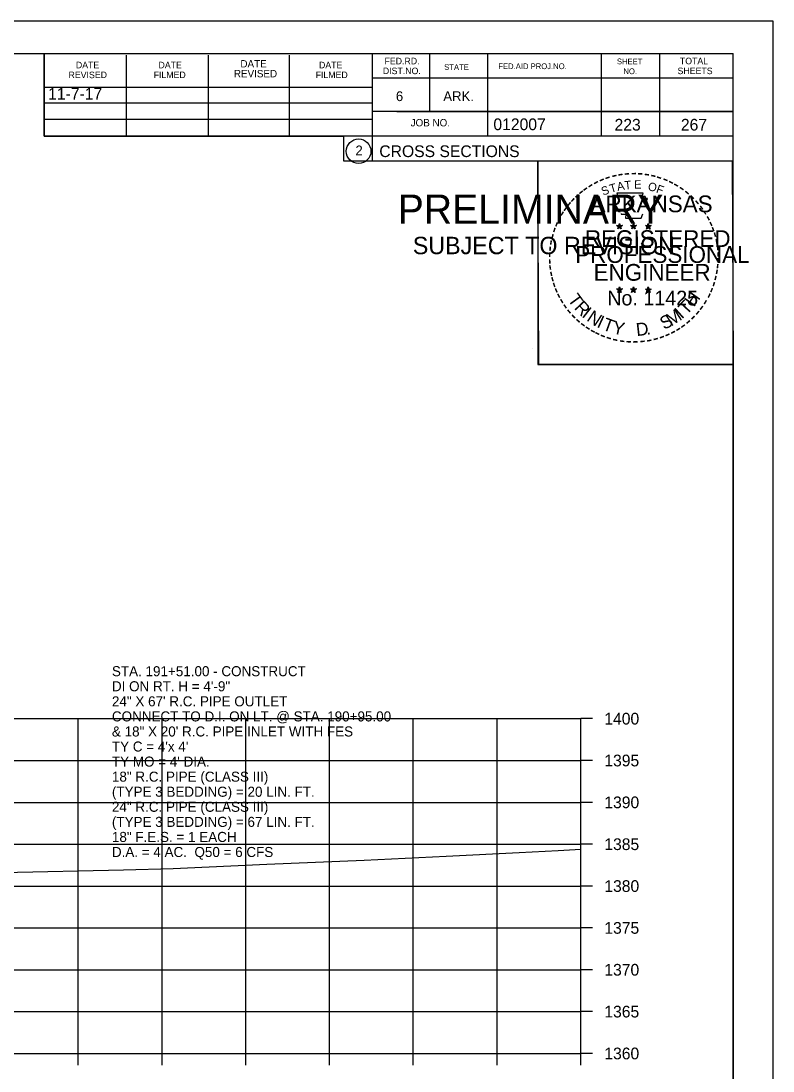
# Model space of a CAD drawing. Extents: x 1374311 to 1383814, y 384102 to 406278.
# Drawn here: x 1382713.2 to 1382803, y 400179.5 to 400305 of the extents above; entities that cross this region are included whole.
import ezdxf

# ---------------------------------------------------------------- set-up
doc = ezdxf.new("R2010")
doc.units = 0
for name, color, linetype in [('R_Axis', 7, 'Continuous'), ('R_Axis Annot', 7, 'Continuous'), ('R_Border', 7, 'Continuous'), ('R_Border PE', 7, 'Continuous'), ('R_Border Prem', 7, 'Continuous'), ('R_Exist Surface', 7, 'Continuous'), ('R_Fin Surface', 7, 'Continuous'), ('R_Grid', 7, 'Continuous'), ('R_No Plot', 7, 'Continuous'), ('R_Water', 7, 'Continuous'), ('R_Water Annot', 7, 'Continuous')]:
    doc.layers.add(name, color=color, linetype=linetype)

msp = doc.modelspace()

# ---------------------------------------------------------------- linework, layer by layer
at = {"layer": 'R_Axis'}
for p, q in [((1382780.07, 400181.62), (1382780.07, 400221.62)), ((1382781.47, 400221.62), (1382780.07, 400221.62)), ((1382781.47, 400216.62), (1382780.07, 400216.62)), ((1382781.47, 400211.62), (1382780.07, 400211.62)), ((1382781.47, 400206.62), (1382780.07, 400206.62)), ((1382781.47, 400201.62), (1382780.07, 400201.62)), ((1382781.47, 400196.62), (1382780.07, 400196.62)), ((1382781.47, 400191.62), (1382780.07, 400191.62)), ((1382781.47, 400186.62), (1382780.07, 400186.62)), ((1382500.07, 400181.62), (1382780.07, 400181.62)), ((1382720.07, 400180.22), (1382720.07, 400181.62)), ((1382730.07, 400180.22), (1382730.07, 400181.62)), ((1382740.07, 400180.22), (1382740.07, 400181.62)), ((1382750.07, 400180.22), (1382750.07, 400181.62)), ((1382760.07, 400180.22), (1382760.07, 400181.62)), ((1382770.07, 400180.22), (1382770.07, 400181.62)), ((1382780.07, 400180.22), (1382780.07, 400181.62)), ((1382781.47, 400181.62), (1382780.07, 400181.62))]:
    msp.add_line(p, q, dxfattribs=at)
at = {"layer": 'R_Border'}
for p, q in [((1382482.07, 400301.08), (1382798.25, 400301.08)), ((1382715.99, 400291.2), (1382715.99, 400301.08)), ((1382725.85, 400291.2), (1382725.85, 400300.88)), ((1382735.61, 400291.2), (1382735.61, 400300.88)), ((1382745.29, 400291.2), (1382745.29, 400300.88)), ((1382755.15, 400301.08), (1382755.15, 400288.28)), ((1382761.99, 400301.08), (1382761.99, 400294.14)), ((1382768.93, 400301.08), (1382768.93, 400291.2)), ((1382782.51, 400301.08), (1382782.51, 400291.2)), ((1382789.45, 400301.08), (1382789.45, 400291.2)), ((1382798.25, 400095.62), (1382798.25, 400301.08)), ((1382798.25, 400298.14), (1382755.15, 400298.14)), ((1382798.25, 400298.16), (1382798.25, 400298.16)), ((1382715.99, 400297.06), (1382755.15, 400297.06)), ((1382715.99, 400295.2), (1382755.15, 400295.2)), ((1382798.25, 400294.14), (1382755.15, 400294.14)), ((1382758.11, 400294.14), (1382798.25, 400294.14)), ((1382715.99, 400291.2), (1382715.99, 400293.26)), ((1382715.99, 400293.26), (1382755.15, 400293.26)), ((1382798.25, 400291.2), (1382715.99, 400291.2)), ((1382755.15, 400288.28), (1382798.25, 400288.28))]:
    msp.add_line(p, q, dxfattribs=at)
msp.add_circle((1382753.54, 400289.41), 1.47, dxfattribs=at)
at = {"layer": 'R_Border PE'}
for p, q in [((1382784.34, 400280.53), (1382784.69, 400280.42)), ((1382784.34, 400280.53), (1382784.59, 400280.49)), ((1382784.34, 400280.53), (1382784.57, 400280.41)), ((1382784.47, 400280.12), (1382784.69, 400280.42)), ((1382784.47, 400280.12), (1382784.6, 400280.37)), ((1382784.47, 400280.12), (1382784.68, 400280.34)), ((1382784.69, 400280.78), (1382784.64, 400280.53)), ((1382784.9, 400280.12), (1382784.68, 400280.34)), ((1382784.69, 400280.42), (1382784.69, 400280.78)), ((1382784.69, 400280.78), (1382784.73, 400280.53)), ((1382785.03, 400280.53), (1382784.69, 400280.42)), ((1382784.9, 400280.12), (1382784.69, 400280.42)), ((1382785.03, 400280.53), (1382784.75, 400280.48)), ((1382784.9, 400280.12), (1382784.76, 400280.41)), ((1382785.03, 400280.53), (1382784.83, 400280.43)), ((1382786.01, 400280.53), (1382786.36, 400280.42)), ((1382786.01, 400280.53), (1382786.26, 400280.49)), ((1382786.01, 400280.53), (1382786.24, 400280.41)), ((1382786.14, 400280.12), (1382786.36, 400280.42)), ((1382786.14, 400280.12), (1382786.27, 400280.37)), ((1382786.14, 400280.12), (1382786.35, 400280.34)), ((1382786.36, 400280.78), (1382786.31, 400280.53)), ((1382786.57, 400280.12), (1382786.35, 400280.34)), ((1382786.36, 400280.42), (1382786.36, 400280.78)), ((1382786.36, 400280.78), (1382786.4, 400280.53)), ((1382786.7, 400280.53), (1382786.36, 400280.42)), ((1382786.57, 400280.12), (1382786.36, 400280.42)), ((1382786.7, 400280.53), (1382786.42, 400280.48)), ((1382786.57, 400280.12), (1382786.43, 400280.41)), ((1382786.7, 400280.53), (1382786.5, 400280.43)), ((1382787.77, 400280.52), (1382788.12, 400280.41)), ((1382787.77, 400280.52), (1382788.02, 400280.47)), ((1382787.77, 400280.52), (1382788.01, 400280.4)), ((1382787.9, 400280.11), (1382788.12, 400280.41)), ((1382787.9, 400280.11), (1382788.03, 400280.35)), ((1382787.9, 400280.11), (1382788.12, 400280.33)), ((1382788.12, 400280.77), (1382788.08, 400280.52)), ((1382788.12, 400280.41), (1382788.12, 400280.77)), ((1382788.12, 400280.77), (1382788.17, 400280.52)), ((1382788.47, 400280.52), (1382788.12, 400280.41)), ((1382788.33, 400280.11), (1382788.12, 400280.41)), ((1382788.33, 400280.11), (1382788.12, 400280.32)), ((1382788.47, 400280.52), (1382788.18, 400280.47)), ((1382788.33, 400280.11), (1382788.2, 400280.4)), ((1382788.47, 400280.52), (1382788.26, 400280.42)), ((1382784.33, 400272.96), (1382784.68, 400272.85)), ((1382784.33, 400272.96), (1382784.59, 400272.91)), ((1382784.33, 400272.96), (1382784.57, 400272.84)), ((1382784.47, 400272.55), (1382784.68, 400272.85)), ((1382784.47, 400272.55), (1382784.59, 400272.79)), ((1382784.47, 400272.55), (1382784.68, 400272.77)), ((1382784.68, 400273.21), (1382784.64, 400272.96)), ((1382784.68, 400272.85), (1382784.68, 400273.21)), ((1382784.68, 400273.21), (1382784.73, 400272.96)), ((1382785.03, 400272.96), (1382784.68, 400272.85)), ((1382784.89, 400272.55), (1382784.68, 400272.85)), ((1382784.89, 400272.55), (1382784.68, 400272.76)), ((1382785.03, 400272.96), (1382784.74, 400272.91)), ((1382784.89, 400272.55), (1382784.76, 400272.84)), ((1382785.03, 400272.96), (1382784.82, 400272.86)), ((1382786, 400272.96), (1382786.35, 400272.85)), ((1382786, 400272.96), (1382786.25, 400272.91)), ((1382786, 400272.96), (1382786.24, 400272.84)), ((1382786.13, 400272.55), (1382786.35, 400272.85)), ((1382786.13, 400272.55), (1382786.26, 400272.79)), ((1382786.13, 400272.55), (1382786.35, 400272.77)), ((1382786.35, 400273.21), (1382786.31, 400272.96)), ((1382786.35, 400272.85), (1382786.35, 400273.21)), ((1382786.35, 400273.21), (1382786.4, 400272.96)), ((1382786.7, 400272.96), (1382786.35, 400272.85)), ((1382786.56, 400272.55), (1382786.35, 400272.85)), ((1382786.56, 400272.55), (1382786.35, 400272.76)), ((1382786.7, 400272.96), (1382786.41, 400272.91)), ((1382786.56, 400272.55), (1382786.43, 400272.84)), ((1382786.7, 400272.96), (1382786.49, 400272.86)), ((1382787.77, 400272.95), (1382788.12, 400272.84)), ((1382787.77, 400272.95), (1382788.02, 400272.9)), ((1382787.77, 400272.95), (1382788.01, 400272.83)), ((1382787.9, 400272.54), (1382788.12, 400272.84)), ((1382787.9, 400272.54), (1382788.03, 400272.78)), ((1382787.9, 400272.54), (1382788.12, 400272.76)), ((1382788.12, 400273.2), (1382788.08, 400272.95)), ((1382788.12, 400272.84), (1382788.12, 400273.2)), ((1382788.12, 400273.2), (1382788.17, 400272.95)), ((1382788.46, 400272.95), (1382788.12, 400272.84)), ((1382788.33, 400272.54), (1382788.12, 400272.84)), ((1382788.33, 400272.54), (1382788.12, 400272.75)), ((1382788.46, 400272.95), (1382788.18, 400272.9)), ((1382788.33, 400272.54), (1382788.19, 400272.83)), ((1382788.46, 400272.95), (1382788.26, 400272.85))]:
    msp.add_line(p, q, dxfattribs=at)
for points in [[(1382784.38, 400284.41), (1382784.65, 400283.58)], [(1382787.89, 400283.49), (1382788.03, 400283.77), (1382787.35, 400283.75), (1382787.49, 400284.41), (1382784.38, 400284.41)], [(1382784.87, 400281.99), (1382784.87, 400281.9), (1382785.43, 400281.88), (1382785.38, 400281.41), (1382787.25, 400281.41), (1382787.45, 400281.94)], [(1382784.69, 400280.78), (1382784.9, 400280.12), (1382784.34, 400280.53), (1382785.03, 400280.53), (1382784.47, 400280.12), (1382784.69, 400280.78)], [(1382786.36, 400280.78), (1382786.57, 400280.12), (1382786.01, 400280.53), (1382786.7, 400280.53), (1382786.14, 400280.12), (1382786.36, 400280.78)], [(1382788.12, 400280.77), (1382788.33, 400280.11), (1382787.77, 400280.52), (1382788.47, 400280.52), (1382787.9, 400280.11), (1382788.12, 400280.77)], [(1382784.68, 400273.21), (1382784.89, 400272.55), (1382784.33, 400272.96), (1382785.03, 400272.96), (1382784.47, 400272.55), (1382784.68, 400273.21)], [(1382786.35, 400273.21), (1382786.56, 400272.55), (1382786, 400272.96), (1382786.7, 400272.96), (1382786.13, 400272.55), (1382786.35, 400273.21)], [(1382788.12, 400273.2), (1382788.33, 400272.54), (1382787.77, 400272.95), (1382788.46, 400272.95), (1382787.9, 400272.54), (1382788.12, 400273.2)]]:
    msp.add_lwpolyline(points, dxfattribs=at)
for centre, radius in [((1382784.68, 400280.42), 0.172), ((1382784.68, 400280.42), 0.145), ((1382784.68, 400280.42), 0.116), ((1382784.68, 400280.42), 0.0991), ((1382784.68, 400280.42), 0.0747), ((1382784.68, 400280.42), 0.0495), ((1382784.68, 400280.42), 0.0296), ((1382786.35, 400280.42), 0.172), ((1382786.35, 400280.42), 0.145), ((1382786.35, 400280.42), 0.116), ((1382786.35, 400280.42), 0.0991), ((1382786.35, 400280.42), 0.0747), ((1382786.35, 400280.42), 0.0495), ((1382786.35, 400280.42), 0.0296), ((1382788.12, 400280.41), 0.172), ((1382788.12, 400280.41), 0.145), ((1382788.12, 400280.41), 0.116), ((1382788.12, 400280.41), 0.0991), ((1382788.12, 400280.41), 0.0747), ((1382788.12, 400280.41), 0.0495), ((1382788.12, 400280.41), 0.0296), ((1382784.68, 400272.85), 0.172), ((1382784.68, 400272.85), 0.145), ((1382784.68, 400272.85), 0.116), ((1382784.68, 400272.85), 0.0991), ((1382784.68, 400272.85), 0.0747), ((1382784.68, 400272.85), 0.0495), ((1382784.68, 400272.85), 0.0296), ((1382786.35, 400272.85), 0.172), ((1382786.35, 400272.85), 0.145), ((1382786.35, 400272.85), 0.116), ((1382786.35, 400272.85), 0.0991), ((1382786.35, 400272.85), 0.0747), ((1382786.35, 400272.85), 0.0495), ((1382786.35, 400272.85), 0.0296), ((1382788.12, 400272.84), 0.172), ((1382788.12, 400272.84), 0.145), ((1382788.12, 400272.84), 0.116), ((1382788.12, 400272.84), 0.0991), ((1382788.12, 400272.84), 0.0747), ((1382788.12, 400272.84), 0.0495), ((1382788.12, 400272.84), 0.0296)]:
    msp.add_circle(centre, radius, dxfattribs=at)
at = {"layer": 'R_Exist Surface'}
msp.add_lwpolyline([(1382711.03, 400203.26), (1382725.49, 400203.54), (1382731.39, 400203.72), (1382742.57, 400204.22), (1382754.22, 400204.73), (1382764, 400205.18), (1382772.7, 400205.64), (1382777.38, 400205.88), (1382780.07, 400206.02)], dxfattribs=at)
at = {"layer": 'R_Grid'}
for p, q in [((1382500.07, 400221.62), (1382780.07, 400221.62)), ((1382720.07, 400181.62), (1382720.07, 400221.62)), ((1382730.07, 400181.62), (1382730.07, 400221.62)), ((1382740.07, 400181.62), (1382740.07, 400221.62)), ((1382750.07, 400181.62), (1382750.07, 400221.62)), ((1382760.07, 400181.62), (1382760.07, 400221.62)), ((1382770.07, 400181.62), (1382770.07, 400221.62)), ((1382780.07, 400181.62), (1382780.07, 400221.62)), ((1382500.07, 400216.62), (1382780.07, 400216.62)), ((1382500.07, 400211.62), (1382780.07, 400211.62)), ((1382500.07, 400206.62), (1382780.07, 400206.62)), ((1382500.07, 400201.62), (1382780.07, 400201.62)), ((1382500.07, 400196.62), (1382780.07, 400196.62)), ((1382500.07, 400191.62), (1382780.07, 400191.62)), ((1382500.07, 400186.62), (1382780.07, 400186.62)), ((1382500.07, 400181.62), (1382780.07, 400181.62))]:
    msp.add_line(p, q, dxfattribs=at)
at = {"layer": 'R_No Plot'}
for p, q in [((1382469.67, 400304.97), (1382803, 400304.97)), ((1382774.29, 400265.82), (1382774.29, 400265.82))]:
    msp.add_line(p, q, dxfattribs=at)
for points in [[(1382469.66, 400304.97), (1382803, 400304.97), (1382803, 400091.63), (1382469.66, 400091.63)], [(1382715.99, 400301.08), (1382715.99, 400291.2), (1382751.72, 400291.2), (1382751.72, 400288.28), (1382774.92, 400288.28), (1382774.92, 400263.94), (1382798.25, 400263.94), (1382798.25, 400095.62), (1382482.07, 400095.62), (1382482.07, 400301.08)], [(1382774.92, 400288.28), (1382798.13, 400288.28), (1382798.25, 400263.94), (1382775.04, 400263.94)]]:
    msp.add_lwpolyline(points, close=True, dxfattribs=at)

# ---------------------------------------------------------------- texts
at = {"layer": 'R_Axis Annot'}
for s, p in [('1400', (1382782.87, 400220.92)), ('1395', (1382782.87, 400215.92)), ('1390', (1382782.87, 400210.92)), ('1385', (1382782.87, 400205.92)), ('1380', (1382782.87, 400200.92)), ('1375', (1382782.87, 400195.92)), ('1370', (1382782.87, 400190.92)), ('1365', (1382782.87, 400185.92)), ('1360', (1382782.87, 400180.92))]:
    msp.add_text(s, height=1.4, dxfattribs=at).set_placement(p)
at = {"layer": 'R_Border'}
for s, height, p in [('DATE', 0.782, (1382719.79, 400299.32)), ('DATE', 0.782, (1382729.65, 400299.32)), ('DATE', 0.879, (1382739.43, 400299.42)), ('DATE', 0.782, (1382748.81, 400299.32)), ('FED.RD.', 0.782, (1382756.63, 400299.8)), ('SHEET', 0.684, (1382784.37, 400299.8)), ('TOTAL', 0.782, (1382791.89, 400299.8)), ('REVISED', 0.782, (1382718.91, 400298.14)), ('FILMED', 0.782, (1382729.07, 400298.14)), ('REVISED', 0.879, (1382738.65, 400298.24)), ('FILMED', 0.782, (1382748.41, 400298.14)), ('DIST.NO.', 0.782, (1382756.43, 400298.62)), ('STATE', 0.684, (1382763.75, 400299.12)), ('FED.AID PROJ.NO.', 0.684, (1382770.21, 400299.22)), ('NO.', 0.684, (1382785.15, 400298.62)), ('SHEETS', 0.782, (1382791.61, 400298.62)), ('6', 1.17, (1382757.99, 400295.4)), ('ARK.', 1.172, (1382763.65, 400295.4)), ('JOB NO.', 0.879, (1382759.75, 400292.38)), ('012007', 1.4, (1382769.63, 400291.93)), ('2', 1.17, (1382753.16, 400288.92)), ('CROSS SECTIONS', 1.4, (1382756.01, 400288.71))]:
    msp.add_text(s, height=height, rotation=360, dxfattribs=at).set_placement(p)
at = {"layer": 'R_Border PE'}
for s, height, rotation, p in [('-', 1.6, 19.1761, (1382783.12, 400285.54)), ('-', 1.6, 13.6301, (1382783.87, 400285.78)), ('-', 1.6, 10.2193, (1382784.55, 400285.94)), ('-', 1.6, 5.8968, (1382785.28, 400286.05)), ('-', 1.6, 0.1862, (1382786.05, 400286.12)), ('-', 1.6, 357.743, (1382786.78, 400286.11)), ('-', 1.6, 352.1617, (1382787.52, 400286.05)), ('-', 1.6, 347.2049, (1382788.24, 400285.94)), ('-', 1.6, 342.3362, (1382788.87, 400285.78)), ('-', 1.6, 36.2317, (1382780.68, 400284.18)), ('-', 1.6, 34.0636, (1382781.26, 400284.58)), ('-', 1.6, 28.7918, (1382781.86, 400284.95)), ('-', 1.6, 24.3072, (1382782.49, 400285.27)), ('S', 1, 21.594, (1382782.73, 400284.09)), ('T', 1, 16.4036, (1382783.65, 400284.42)), ('A', 1, 11.2132, (1382784.47, 400284.67)), ('T', 1, 6.0228, (1382785.32, 400284.83)), ('E', 1, 0.8323, (1382786.43, 400284.94)), ('O', 1, 350.4515, (1382788.03, 400284.73)), ('F', 1, 340.0707, (1382788.98, 400284.51)), ('-', 1.6, 337.8551, (1382789.61, 400285.56)), ('-', 1.6, 334.1211, (1382790.24, 400285.29)), ('-', 1.6, 329.6409, (1382790.82, 400285.01)), ('-', 1.6, 325.8627, (1382791.46, 400284.64)), ('-', 1.6, 48.423, (1382779.33, 400282.91)), ('-', 1.6, 42.9622, (1382779.77, 400283.39)), ('-', 1.6, 38.9507, (1382780.21, 400283.81)), ('ARKANSAS', 2, 360, (1382781.23, 400282.12)), ('-', 1.6, 320.5297, (1382792.07, 400284.22)), ('-', 1.6, 315.5786, (1382792.67, 400283.73)), ('-', 1.6, 54.2325, (1382778.51, 400281.86)), ('-', 1.6, 50.6142, (1382778.92, 400282.43)), ('-', 1.6, 309.8797, (1382793.24, 400283.18)), ('-', 1.6, 306.6522, (1382793.77, 400282.58)), ('-', 1.6, 62.8713, (1382777.87, 400280.72)), ('-', 1.6, 58.0706, (1382778.18, 400281.33)), ('-', 1.4, 303.6753, (1382794.25, 400282.01)), ('-', 1.6, 299.6684, (1382794.57, 400281.4)), ('-', 1.6, 72.3945, (1382777.39, 400279.48)), ('-', 1.6, 67.7743, (1382777.61, 400280.11)), ('REGISTERED', 2, 360, (1382780.55, 400277.97)), ('DWB', 0.01, 360, (1382784.67, 400280.41)), ('DWB', 0.01, 360, (1382786.34, 400280.41)), ('DWB', 0.01, 360, (1382788.11, 400280.4)), ('-', 1.6, 294.6628, (1382794.89, 400280.79)), ('-', 1.6, 290.5728, (1382795.15, 400280.21)), ('-', 1.6, 81.2013, (1382777.06, 400278.05)), ('-', 1.6, 75.461, (1382777.2, 400278.76)), ('-', 1.6, 285.1233, (1382795.39, 400279.63)), ('-', 1.6, 280.5493, (1382795.59, 400278.89)), ('-', 1.6, 85.1863, (1382776.99, 400277.36)), ('PROFESSIONAL', 2, 360, (1382779.4, 400276.07)), ('-', 1.6, 276.5962, (1382795.75, 400278.12)), ('-', 1.6, 94.1959, (1382777, 400275.93)), ('-', 1.6, 89.0622, (1382776.96, 400276.66)), ('-', 1.6, 274.3301, (1382795.81, 400277.4)), ('-', 1.6, 269.9407, (1382795.84, 400276.77)), ('-', 1.6, 98.9479, (1382777.07, 400275.27)), ('-', 1.6, 101.7149, (1382777.21, 400274.53)), ('ENGINEER', 2, 360, (1382781.59, 400273.94)), ('-', 1.6, 260.9953, (1382795.75, 400275.45)), ('-', 1.6, 263.5172, (1382795.82, 400276.1)), ('-', 1.6, 105.4578, (1382777.37, 400273.94)), ('-', 1.6, 109.0874, (1382777.58, 400273.31)), ('-', 1.6, 252.8681, (1382795.46, 400274.05)), ('-', 1.6, 255.7626, (1382795.64, 400274.77)), ('-', 1.6, 114.0643, (1382777.84, 400272.71)), ('T', 1.54, 306.0406, (1382778.44, 400271.68)), ('No. 11425', 1.757, 360, (1382783.22, 400270.99)), ('DWB', 0.01, 360, (1382784.67, 400272.84)), ('DWB', 0.01, 360, (1382786.34, 400272.84)), ('DWB', 0.01, 360, (1382788.1, 400272.83)), ('H', 1.54, 54.6088, (1382793.56, 400270.72)), ('-', 1.6, 247.8887, (1382795.24, 400273.38)), ('-', 1.6, 115.7289, (1382778.14, 400272.09)), ('-', 1.6, 120.4471, (1382778.5, 400271.51)), ('R', 1.54, 314.005, (1382779.2, 400270.64)), ('T', 1.54, 46.6444, (1382792.67, 400269.78)), ('-', 1.6, 239.0712, (1382794.58, 400272)), ('-', 1.6, 244.6197, (1382794.98, 400272.75)), ('-', 1.6, 125.8934, (1382778.9, 400270.95)), ('-', 1.6, 130.7181, (1382779.36, 400270.39)), ('I', 1.54, 321.9694, (1382780.1, 400269.7)), ('N', 1.54, 326.5002, (1382780.67, 400269.23)), ('M', 1.54, 32.6563, (1382790.83, 400268.45)), ('I', 1.54, 42.1136, (1382792.11, 400269.3)), ('-', 1.6, 231.2538, (1382793.75, 400270.78)), ('-', 1.6, 233.8452, (1382794.18, 400271.35)), ('-', 1.6, 134.2238, (1382779.88, 400269.85)), ('-', 1.6, 138.9338, (1382780.41, 400269.38)), ('-', 1.6, 144.6463, (1382780.96, 400268.98)), ('I', 1.54, 335.3603, (1382781.88, 400268.45)), ('T', 1.54, 339.8912, (1382782.54, 400268.12)), ('Y', 1.54, 347.8556, (1382783.76, 400267.67)), ('D', 1.54, 6.3969, (1382786.74, 400267.32)), ('S', 1.54, 26.9312, (1382789.99, 400268.05)), ('-', 1.6, 215.7363, (1382792.2, 400269.23)), ('-', 1.6, 221.0851, (1382792.75, 400269.71)), ('-', 1.6, 225.7653, (1382793.27, 400270.22)), ('-', 1.6, 148.0898, (1382781.52, 400268.61)), ('-', 1.6, 151.5704, (1382782.1, 400268.28)), ('-', 1.6, 154.6002, (1382782.62, 400268.04)), ('-', 1.6, 158.5612, (1382783.25, 400267.78)), ('.', 1.54, 13.7642, (1382787.93, 400267.44)), ('-', 1.6, 204.2516, (1382790.48, 400268.18)), ('-', 1.6, 207.3568, (1382791.11, 400268.5)), ('-', 1.6, 212.2491, (1382791.67, 400268.85)), ('-', 1.6, 162.7983, (1382783.93, 400267.57)), ('-', 1.6, 167.5555, (1382784.65, 400267.4)), ('-', 1.6, 173.1155, (1382785.42, 400267.29)), ('-', 1.6, 176.5183, (1382786.17, 400267.24)), ('-', 1.6, 181.5918, (1382786.91, 400267.26)), ('-', 1.6, 185.8167, (1382787.72, 400267.34)), ('-', 1.6, 191.2858, (1382788.46, 400267.47)), ('-', 1.6, 195.4743, (1382789.19, 400267.67)), ('-', 1.6, 200.7184, (1382789.86, 400267.91))]:
    msp.add_text(s, height=height, rotation=rotation, dxfattribs=at).set_placement(p)
at = {"layer": 'R_Border Prem'}
for s, height, p in [('PRELIMINARY', 3.5, (1382758.2, 400280.74)), ('DWB', 0.01, (1382758.95, 400282.59)), ('SUBJECT TO REVISION', 2.0751, (1382760.01, 400277.11))]:
    msp.add_text(s, height=height, rotation=360, dxfattribs=at).set_placement(p)
at = {"layer": 'R_Fin Surface'}
msp.add_text('11-7-17', height=1.4, dxfattribs=at).set_placement((1382716.48, 400295.58))
at = {"layer": 'R_Water'}
for s, p in [('223', (1382784.09, 400291.88)), ('267', (1382792.01, 400291.88))]:
    msp.add_text(s, height=1.4, rotation=360, dxfattribs=at).set_placement(p)
at = {"layer": 'R_Water Annot'}
for s, p in [('STA. 191+51.00 - CONSTRUCT', (1382724.09, 400226.69)), ('DI ON RT. H = 4\'-9"', (1382724.09, 400224.89)), ('24" X 67\' R.C. PIPE OUTLET', (1382724.09, 400223.09)), ('CONNECT TO D.I. ON LT. @ STA. 190+95.00', (1382724.09, 400221.29)), ('& 18" X 20\' R.C. PIPE INLET WITH FES', (1382724.09, 400219.49)), ("TY C = 4'x 4'", (1382724.09, 400217.69)), ("TY MO = 4' DIA.", (1382724.09, 400215.89)), ('18" R.C. PIPE (CLASS III)', (1382724.09, 400214.09)), ('(TYPE 3 BEDDING) = 20 LIN. FT.', (1382724.09, 400212.29)), ('24" R.C. PIPE (CLASS III)', (1382724.09, 400210.49)), ('(TYPE 3 BEDDING) = 67 LIN. FT.', (1382724.09, 400208.69)), ('18" F.E.S. = 1 EACH', (1382724.09, 400206.89)), ('D.A. = 4 AC.  Q50 = 6 CFS', (1382724.09, 400205.09))]:
    msp.add_text(s, height=1.2, dxfattribs=at).set_placement(p)

doc.saveas('drawing.dxf')
